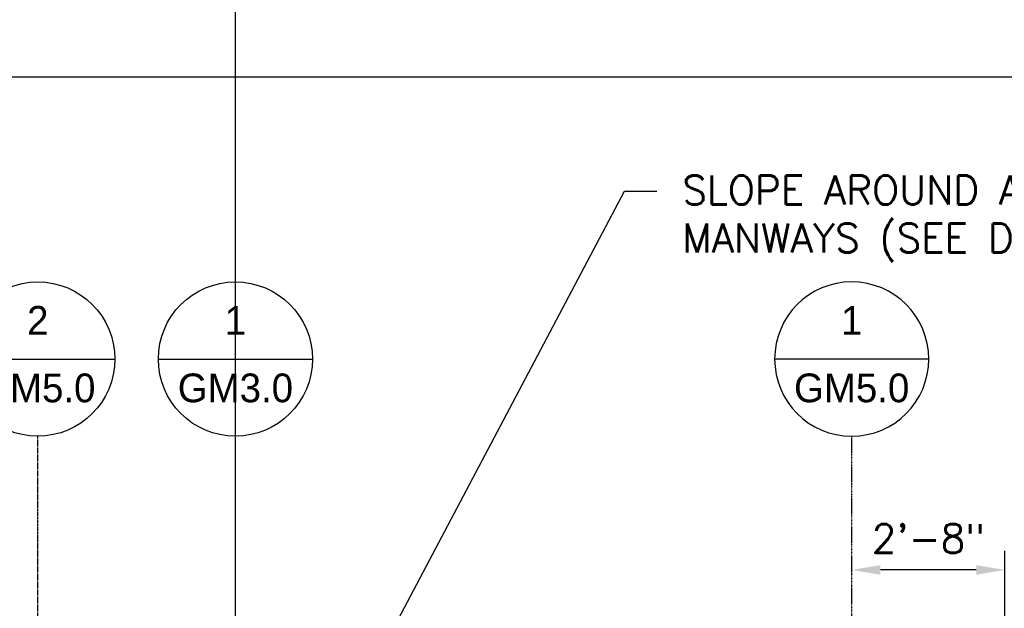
# Model space of a CAD drawing. Extents: x -169 to 7270, y -140 to 2984.
# Tile 442 of 656: x 1826 to 2032, y 993 to 1116. Entities that reach past the tile are written whole.
import ezdxf
from ezdxf.enums import TextEntityAlignment as Align

# ---------------------------------------------------------------- set-up
doc = ezdxf.new("R2010")
doc.units = 0
doc.header["$MEASUREMENT"] = 0
doc.header["$PDSIZE"] = 1
doc.linetypes.add('CENTER1', pattern=[0.6625, 0.5, -0.075, 0.0125, -0.075])
doc.layers.get('0').update_dxf_attribs({"color": 255, "linetype": 'CONTINUOUS'})
doc.layers.get('DEFPOINTS').update_dxf_attribs({"linetype": 'CONTINUOUS'})
for name, color, linetype in [('CENTERLINE', 3, 'CENTER1'), ('DIM', 3, 'CONTINUOUS'), ('FREEZE-OUTLINE-TITLES', 60, 'CONTINUOUS'), ('TAG', 3, 'CONTINUOUS'), ('TEXT', 3, 'CONTINUOUS')]:
    doc.layers.add(name, color=color, linetype=linetype)
doc.styles.add('SIMPFRAC', font='simpfrac')
doc.styles.add('SIMPLEX', font='simplex')
doc.dimstyles.new('DIM64', dxfattribs={"dimscale": 64, "dimtxt": 0.09375, "dimasz": 0.09375, "dimexe": 0.0625, "dimexo": 0.0625, "dimgap": 0.046875, "dimtad": 1, "dimdec": 4, "dimzin": 3, "dimdsep": 46, "dimlunit": 4, "dimtxsty": 'SIMPLEX', "dimcen": 0, "dimclrd": 256, "dimclre": 256, "dimclrt": 256, "dimadec": 0, "dimazin": 0, "dimtfac": 1, "dimtdec": 4, "dimtmove": 0, "dimatfit": 3, "dimfxl": 1, "dimfrac": 2, "dimtolj": 1, "dimtzin": 0, "dimarcsym": 0})

# ---------------------------------------------------------------- blocks, each defined once
blk = doc.blocks.new('KEY-DETAIL')
blk.add_line((-0.1911, 0), (0.1911, 0))
blk.add_circle((0, 0), 0.1911)
at = {"style": 'SIMPFRAC'}
for tag, p in [('DETAIL', (0, 0.1314)), ('SHEET', (0, -0.0358))]:
    blk.add_attdef(tag, text='', height=0.0781, dxfattribs=at).set_placement(p, align=Align.TOP_CENTER)
blk = doc.blocks.new('*D112')
at = {"layer": 'DEFPOINTS', "color": 0, "transparency": 16777216}
for p in [(1999.77, 1001.26), (1999.77, 1001.26), (2031.77, 984.01)]:
    blk.add_point(p, dxfattribs=at)
at = {"layer": 'DIM', "lineweight": -2, "transparency": 16777216}
for p, q in [((2031.77, 988.01), (2031.77, 1005.26)), ((2025.77, 1001.26), (2005.77, 1001.26))]:
    blk.add_line(p, q, dxfattribs=at)
at = {"layer": 'DIM', "transparency": 16777216}
for points in [[(2005.77, 1002.26), (2005.77, 1000.26), (1999.77, 1001.26)], [(2025.77, 1002.26), (2025.77, 1000.26), (2031.77, 1001.26)]]:
    blk.add_solid(points, dxfattribs=at)
at = {"layer": 'DIM', "transparency": 16777216, "insert": (2015.77, 1007.83), "char_height": 6, "attachment_point": 5, "style": 'SIMPLEX'}
blk.add_mtext('\\A1;2\'-8"', dxfattribs=at)

msp = doc.modelspace()

# ---------------------------------------------------------------- linework, layer by layer
msp.add_line((1871.11488, 973.51489), (1871.11488, 1166.23682))
at = {"layer": 'CENTERLINE'}
for p, q in [((1829.87526, 985.51471), (1829.87526, 1029.15474)), ((1871.12893, 985.51471), (1871.12893, 1029.15474))]:
    msp.add_line(p, q, dxfattribs=at)
at = {"layer": 'CENTERLINE', "linetype": 'CENTER1', "ltscale": 0.5}
msp.add_lwpolyline([(1999.77254, 985.01471), (1999.77254, 1029.15474)], dxfattribs=at)
at = {"layer": 'FREEZE-OUTLINE-TITLES', "linetype": 'Continuous'}
msp.add_lwpolyline([(2220, 1104.01471), (1176, 1104.01471), (1176, 564.00736), (2220, 564.00736)], close=True, dxfattribs=at)

# ---------------------------------------------------------------- block references
at = {"layer": 'TAG'}
ref = msp.add_blockref('KEY-DETAIL', (1829.87526, 1045.24373), dxfattribs=dict(at, xscale=84.17985725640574, yscale=84.17985725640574, zscale=84.17985725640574))
ref.add_attrib('SHEET', 'GM5.0', dxfattribs={"height": 6, "style": 'SIMPFRAC'}).set_placement((1829.87526, 1042.22704), align=Align.TOP_CENTER)
ref.add_attrib('DETAIL', '2', dxfattribs={"layer": '0', "height": 6, "style": 'SIMPFRAC'}).set_placement((1829.87526, 1056.30491), align=Align.TOP_CENTER)
ref = msp.add_blockref('KEY-DETAIL', (1871.12893, 1045.24373), dxfattribs=dict(at, xscale=84.17985725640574, yscale=84.17985725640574, zscale=84.17985725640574))
ref.add_attrib('SHEET', 'GM3.0', dxfattribs={"height": 6, "style": 'SIMPFRAC'}).set_placement((1871.12893, 1042.22704), align=Align.TOP_CENTER)
ref.add_attrib('DETAIL', '1', dxfattribs={"layer": '0', "height": 6, "style": 'SIMPFRAC'}).set_placement((1871.12893, 1056.30491), align=Align.TOP_CENTER)
ref = msp.add_blockref('KEY-DETAIL', (1999.77254, 1045.24373), dxfattribs=dict(at, xscale=-84.17985725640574, yscale=84.17985725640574, zscale=84.17985725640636))
ref.add_attrib('SHEET', 'GM5.0', dxfattribs={"height": 6, "style": 'SIMPFRAC'}).set_placement((1999.77254, 1042.22704), align=Align.TOP_CENTER)
ref.add_attrib('DETAIL', '1', dxfattribs={"layer": '0', "height": 6, "style": 'SIMPFRAC'}).set_placement((1999.77254, 1056.30491), align=Align.TOP_CENTER)

# ---------------------------------------------------------------- texts
at = {"layer": 'TEXT', "insert": (1964.42185, 1083.49691), "char_height": 6, "width": 114.296875, "attachment_point": 1, "style": 'SIMPLEX'}
msp.add_mtext('SLOPE AROUND ALL MANWAYS (SEE DETAILS)', dxfattribs=at)

# ---------------------------------------------------------------- dimensions: what is measured, and where the dimension line sits
at = {"layer": 'DIM'}
dim = msp.add_linear_dim(base=(1999.77254, 1001.26161), p1=(2031.77254, 984.01471), p2=(1999.77254, 1001.26161), angle=180, dimstyle='DIM64', override={"dimse2": 1}, dxfattribs=at)
dim.commit()
dim.dimension.update_dxf_attribs({"geometry": '*D112', "text_midpoint": (2015.77254, 1007.83304)})

# ---------------------------------------------------------------- leaders
at = {"layer": 'TEXT'}
msp.add_leader([(1901.68431, 984.51471), (1952.3457, 1080.23428), (1959.10935, 1080.23428)], dimstyle='DIM64', dxfattribs=at)

doc.saveas('drawing.dxf')
